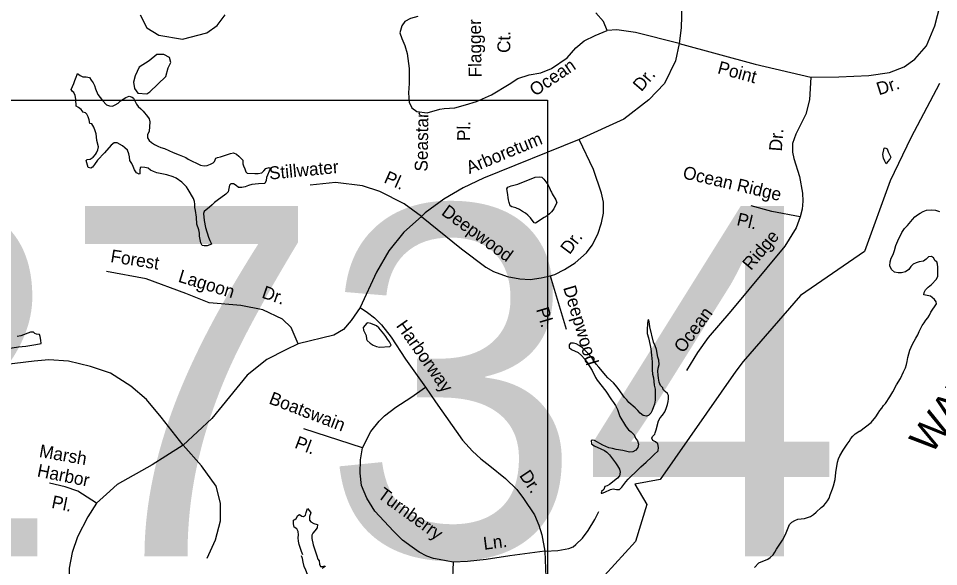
# Model space of a CAD drawing. Extents: x 1945482 to 2853149, y 66427 to 1015778.
# Drawn here: x 2360553 to 2365249, y 179688 to 182487 of the extents above; entities that cross this region are included whole.
import ezdxf

# ---------------------------------------------------------------- set-up
doc = ezdxf.new("R2010")
doc.units = 0
for name, color, linetype in [('Old_Level_10', 7, 'Continuous'), ('Old_Level_21', 7, 'Continuous'), ('Old_Level_3', 7, 'Continuous'), ('Old_Level_35', 7, 'Continuous'), ('Old_Level_48', 7, 'Continuous'), ('Old_Level_49', 7, 'Continuous'), ('Old_Level_60', 7, 'Continuous')]:
    doc.layers.add(name, color=color, linetype=linetype)

msp = doc.modelspace()

# ---------------------------------------------------------------- linework, layer by layer
at = {"layer": 'Old_Level_3'}
msp.add_lwpolyline([(2363253.5, 179150.6), (2356417, 179150.6), (2356417, 182069.2), (2363253.5, 182069.2), (2363253.5, 179150.6)], dxfattribs=at)
at = {"layer": 'Old_Level_35'}
for points in [[(2363925.2, 182358.5), (2364312.3, 182254.1), (2364595.9, 182187.1), (2364739.6, 182188.8), (2364893.1, 182196), (2364997.8, 182210.5), (2365073.7, 182239.4), (2365127.8, 182279.1), (2365187.4, 182347.8), (2365229, 182448.9), (2365268.7, 182602.5), (2365319.2, 182821.1), (2365340.9, 182940.3), (2365373.4, 183072.2), (2365395.1, 183144.4)], [(2363931.5, 182773.7), (2363939.5, 182618.3), (2363934.7, 182439.8), (2363925.2, 182358.5), (2363905.5, 182271), (2363849.3, 182155.1), (2363770.7, 182072.3), (2363642.6, 181973), (2363413.7, 181868.3)], [(2361174.7, 182505), (2361207.7, 182438.8), (2361269.7, 182401.6), (2361389.6, 182380.9), (2361513.6, 182414), (2361567.4, 182451.3), (2361608.7, 182505)], [(2362591.6, 182496.4), (2362553.4, 182486.8), (2362524.7, 182470.9), (2362508.8, 182448.6), (2362499.2, 182413.5), (2362508.8, 182384.8), (2362524.7, 182349.7), (2362537.4, 182308.3), (2362547, 182231.8), (2362547, 182155.3), (2362543.8, 182107.4), (2362547, 182059.6), (2362559.7, 182030.9), (2362585.2, 182011.8), (2362639.4, 182005.4), (2362703.1, 182024.6), (2362725.4, 182027.7), (2362779.6, 182030.9), (2362833.8, 182046.9), (2362891.1, 182062.8), (2362967.6, 182097.9), (2363056.8, 182152.1), (2363101.4, 182180.8), (2363158.8, 182199.9), (2363219.3, 182209.5), (2363273.5, 182231.8), (2363353.2, 182286), (2363397.8, 182337), (2363439.2, 182372), (2363496.6, 182400.7), (2363557.1, 182425.4), (2363538, 182470.9), (2363499.8, 182515.5)], [(2363925.2, 182358.5), (2363702.1, 182415.9), (2363606.5, 182428.6), (2363557.1, 182425.4)], [(2364595.9, 182187.1), (2364589.5, 182072.4), (2364570.4, 181999.1), (2364519.4, 181897), (2364503.5, 181849.2), (2364503.5, 181804.6), (2364509.9, 181772.7), (2364538.6, 181680.3), (2364554.5, 181594.2), (2364556, 181553.5), (2364553.2, 181512.8), (2364542, 181473.5)], [(2363413.7, 181868.3), (2362926.6, 181671.9), (2362822.6, 181622.5), (2362724, 181564.3), (2362629, 181494), (2362610.3, 181475.3)], [(2363265.6, 181172.6), (2363290.4, 181180.4), (2363339.1, 181204.4), (2363394.3, 181239.5), (2363451.1, 181289.7), (2363480.5, 181329.4), (2363509.6, 181385), (2363528, 181443.5), (2363538.1, 181493.7), (2363538.1, 181548.9), (2363528.4, 181594.2), (2363487, 181715.3), (2363413.7, 181868.3)], [(2362610.3, 181475.3), (2362521.7, 181540.5), (2362398, 181604.1), (2362309.4, 181632.5), (2362170.7, 181649.2), (2362041.9, 181635.5)], [(2364542, 181473.5), (2364398.4, 181501.7), (2364292.3, 181529.7)], [(2362610.3, 181475.3), (2362520, 181396.7), (2362443.1, 181301.4), (2362379.6, 181191), (2362297.7, 181012), (2362251.5, 180945.1), (2362211.8, 180898.1), (2362161.8, 180870.2), (2361980.7, 180825.9), (2361917.9, 180795.7), (2361821.3, 180746.5), (2361719.5, 180665.7), (2361540.4, 180444.4), (2361393, 180307.5)], [(2362610.3, 181475.3), (2362814.2, 181311.4), (2362937.9, 181217.7), (2362978.1, 181194.3), (2363046.6, 181169.2), (2363111.8, 181157.5), (2363163.6, 181154.2), (2363220.5, 181162.6), (2363265.6, 181172.6)], [(2364542, 181473.5), (2364522.4, 181418.8), (2364464.4, 181325.2), (2364188.3, 180992.8), (2364073.4, 180858.8), (2364018.7, 180781.6), (2363962.6, 180688.9)], [(2361980.7, 180825.9), (2361944.6, 180909), (2361901.2, 180952.3), (2361800.1, 180999.3), (2361688.2, 181021), (2361525.7, 181035.4), (2361406.5, 181082.4), (2361204.3, 181158.2), (2361002, 181194.4)], [(2363265.6, 181172.6), (2363347.5, 180900)], [(2362297.7, 181012), (2362333.9, 180985.7), (2362369.2, 180957.8), (2362405.5, 180922.5), (2362454.8, 180859.2), (2362527.4, 180746.6), (2362629.7, 180604.2)], [(2361393, 180307.5), (2361281.8, 180451.1), (2361207, 180541.5), (2361126.1, 180610), (2361023.3, 180675.4), (2360920.5, 180709.7), (2360808.4, 180737.7), (2360708.8, 180744), (2360634.1, 180737.7), (2360478.4, 180719.1), (2360297.8, 180694.1), (2360216.8, 180684.8), (2360014.4, 180675.4), (2359821.3, 180675.4), (2359668.8, 180678.6), (2359581.6, 180687.9), (2359510, 180712.8), (2359422.8, 180759.6), (2359348, 180800.1)], [(2362772, 179711.7), (2362699.5, 179724.8), (2362670.6, 179728.9), (2362637.1, 179741), (2362597.1, 179761.5), (2362561.8, 179786.6), (2362512.5, 179823.9), (2362466.9, 179868.5), (2362371.1, 179970.9), (2362330.2, 180037.9), (2362304.1, 180101.7), (2362296.7, 180164.9), (2362298.5, 180233.8), (2362309.3, 180294.8), (2362351.6, 180378), (2362393.4, 180431.1), (2362421.2, 180457.4), (2362479, 180501.8), (2362554.9, 180551.3), (2362629.7, 180604.2)], [(2362629.7, 180604.2), (2362681.8, 180528.8), (2362819.5, 180333.8), (2362869.7, 180277.1), (2362912.5, 180238.9), (2362959, 180202.6), (2363039, 180137.5), (2363096.5, 180081.6), (2363131.1, 180035.1), (2363185.9, 179952.3), (2363208.3, 179900.2), (2363223.2, 179850.9), (2363239.9, 179766.2)], [(2362309.3, 180294.8), (2362009.6, 180392.3)], [(2361393, 180307.5), (2361305.2, 180251.3), (2361236, 180208.6), (2361057.3, 180106.7), (2361002.2, 180058.2), (2360951.3, 180011.5)], [(2361515.3, 179731.5), (2361558.9, 179825), (2361583.8, 179921.5), (2361583.8, 180011.9), (2361562, 180099.1), (2361487.3, 180201.9), (2361393, 180307.5)], [(2360951.3, 180011.5), (2360856.1, 180073.3), (2360791.8, 180095), (2360711.7, 180113.4)], [(2360951.3, 180011.5), (2360907.9, 179942.2), (2360854.4, 179839.4), (2360826.9, 179760.5), (2360812.7, 179680.7), (2360809.4, 179587.2), (2360819.4, 179491.2), (2360840.3, 179364.6), (2360877.2, 179199.5)], [(2363239.9, 179766.2), (2363305, 179769.9), (2363361.7, 179780.1), (2363383.1, 179788.5), (2363398, 179801.5), (2363430.6, 179833.2), (2363460.3, 179872.3), (2363494.8, 179929), (2363514.3, 179969)], [(2363239.9, 179766.2), (2363061.3, 179742.9), (2362939.4, 179725.2), (2362844.6, 179714.5), (2362772, 179711.7)], [(2363239.9, 179766.2), (2363244.6, 179633.6), (2363230.2, 179518), (2363194, 179344.6), (2363143.5, 179192.9), (2363082.1, 179041.1)], [(2362772, 179711.7), (2362765.5, 179591.7), (2362758.1, 179549.8), (2362745, 179511.7), (2362724.6, 179471.6), (2362687.7, 179413.2)]]:
    msp.add_lwpolyline(points, dxfattribs=at)
at = {"layer": 'Old_Level_48'}
msp.add_lwpolyline([(2365252.5, 182155), (2365107.7, 181877.1), (2365001.4, 181658.3), (2364871.3, 181297.6), (2364543.3, 181072.9), (2364250.8, 180735.9), (2364214.2, 180686), (2363828.2, 180132.7), (2363698.2, 180109.1), (2363760.2, 180005.6), (2363701.1, 179816.4), (2363438.1, 179526.7)], dxfattribs=at)
at = {"layer": 'Old_Level_49'}
msp.add_lwpolyline([(2365252.5, 182155), (2365107.7, 181877.1), (2365001.4, 181658.3), (2364871.3, 181297.6), (2364543.3, 181072.9), (2364250.8, 180735.9), (2364214.2, 180686), (2363828.2, 180132.7), (2363698.2, 180109.1), (2363760.2, 180005.6), (2363701.1, 179816.4), (2363438.1, 179526.7)], dxfattribs=at)
at = {"layer": 'Old_Level_60'}
for points in [[(2361259.1, 182302.3), (2361219.7, 182270.1), (2361169.6, 182237.8), (2361148.1, 182194.8), (2361141, 182162.6), (2361144.6, 182130.3), (2361162.5, 182105.2), (2361209, 182101.7), (2361223.3, 182112.4)], [(2361223.3, 182112.4), (2361305.6, 182191.2), (2361316.4, 182234.2), (2361330.7, 182262.9), (2361323.5, 182288), (2361294.9, 182302.3), (2361259.1, 182302.3)], [(2360873.5, 182022.2), (2360860, 182032), (2360847, 182040), (2360845.8, 182074.4), (2360842.8, 182093.2), (2360836.3, 182108.7), (2360829, 182114.6), (2360822.8, 182124.8), (2360835.5, 182154.9), (2360840.8, 182171.1), (2360847.5, 182186.6), (2360852, 182200.9), (2360855, 182205.2), (2360868, 182196), (2360882, 182188.2), (2360899, 182188.3), (2360915.3, 182185), (2360924.8, 182172.3), (2360933.8, 182158.5), (2360940.5, 182144.1), (2360946.3, 182127.4), (2360958.8, 182098.5), (2360970.8, 182083.6), (2360981.5, 182067.9), (2361002.8, 182046.1), (2361018, 182040.2), (2361033, 182039.8), (2361047.3, 182046.1), (2361062.3, 182054.7), (2361074.3, 182065.7), (2361100.8, 182084.3), (2361117.8, 182089.5), (2361133.5, 182085.2), (2361141, 182079.6), (2361155.8, 182049.6), (2361164, 182037.1), (2361177.8, 182026.2), (2361189.8, 182014.5), (2361211.3, 181986.6), (2361219.5, 181973.8), (2361222.8, 181959.2), (2361220.3, 181909.1), (2361211.8, 181894.1), (2361211.8, 181877.1), (2361220, 181863.5), (2361231.5, 181853.4), (2361247.8, 181843.5), (2361264.5, 181834.8), (2361280, 181828.2), (2361298, 181822.5), (2361341.8, 181802.9), (2361373.5, 181791), (2361406.8, 181776.4), (2361419.8, 181768.4), (2361482.8, 181737.7), (2361500, 181735.3), (2361516.8, 181736.3), (2361533.8, 181743), (2361547.3, 181750.2), (2361553.5, 181757.3), (2361559.5, 181773.1), (2361568, 181777.8), (2361584.3, 181781.3), (2361635.5, 181797.2), (2361650.3, 181800.9), (2361665.3, 181793.9), (2361678.3, 181783.9), (2361698, 181763.3), (2361698.3, 181745.6), (2361701.3, 181734), (2361707.8, 181719.7), (2361712.8, 181703.9), (2361720.8, 181696.5), (2361758.8, 181695.6), (2361777, 181696.2), (2361794.8, 181699.3), (2361805.8, 181709.3), (2361816.3, 181721.3), (2361831.8, 181726.7), (2361836.8, 181720.1), (2361818.8, 181675), (2361816.8, 181659.5), (2361810.8, 181644.3), (2361778, 181643.4), (2361743.3, 181639.2), (2361726.8, 181634.4), (2361709.5, 181627.2), (2361693.3, 181623.8), (2361675.5, 181624.1), (2361664.3, 181634.9), (2361650.8, 181642), (2361637.5, 181642.5), (2361629.8, 181635.8), (2361627.3, 181619.2), (2361623.5, 181602.6), (2361612, 181590), (2361566.8, 181558.4), (2361553.8, 181547.9), (2361542, 181535.9), (2361527.3, 181522.8)], [(2361527.3, 181522.8), (2361500, 181501.6), (2361497, 181490.8), (2361500.3, 181455.7), (2361507.3, 181419.2), (2361522.5, 181370.4), (2361529, 181353.2), (2361537, 181339.2), (2361538.3, 181335), (2361516, 181325.8), (2361500.8, 181325.9), (2361490.3, 181327.9), (2361484.5, 181341.9), (2361477.8, 181375.9), (2361476.5, 181391), (2361473.3, 181407.4), (2361464, 181436.2), (2361461.3, 181473), (2361457.3, 181506), (2361453.5, 181521.6), (2361453.3, 181538.4), (2361451.8, 181552.5), (2361446.3, 181567.9), (2361420, 181613.1), (2361410.3, 181627.8), (2361386.3, 181651.3), (2361358.3, 181672.4), (2361342.3, 181679), (2361310, 181688.8), (2361260, 181699.1), (2361242.8, 181705.3), (2361227.3, 181712.8), (2361215.3, 181722.1), (2361198, 181726.7), (2361182.8, 181728.4), (2361174, 181726.9), (2361172.3, 181710.2), (2361171.8, 181694), (2361169, 181692.4), (2361155.8, 181699.5), (2361145.3, 181713.7), (2361139.3, 181731.5), (2361131, 181746.9), (2361121.5, 181761.6), (2361119.5, 181780.1), (2361115.8, 181795.7), (2361109, 181814.6), (2361096.8, 181826.5), (2361084, 181835.9), (2361056.3, 181851.9), (2361040.8, 181852.8), (2361025.8, 181840.5), (2360992.8, 181800.5), (2360956.3, 181762.9), (2360941.8, 181740.9), (2360931.8, 181728), (2360923.3, 181723.3), (2360908.8, 181725.3), (2360899.5, 181761.2), (2360903.3, 181767.2), (2360919.3, 181768.4), (2360934.5, 181778.7), (2360946, 181791.8), (2360952, 181801.4), (2360958.3, 181816), (2360961.8, 181830.8), (2360953, 181863.4), (2360951.8, 181882.8), (2360949.3, 181898.2), (2360944.3, 181913.8), (2360937, 181932.3), (2360928, 181949.3), (2360917.3, 181951.4), (2360914.5, 181969), (2360909.5, 181984.7), (2360901.3, 181998.3), (2360894.5, 182005.6), (2360882.8, 182008.2), (2360873.5, 182022.2)], [(2364980.6, 181744.7), (2364973.8, 181757.8), (2364967.8, 181773.9), (2364964.6, 181793.2), (2364971.3, 181824.9), (2364975.8, 181826.7), (2364985.6, 181820.9), (2364991.1, 181805.9), (2365004.8, 181778.7), (2364999.8, 181768.1), (2364988.1, 181755.1), (2364980.6, 181744.7)], [(2363191.4, 181442.2), (2363184.9, 181442.9), (2363166.4, 181468.6), (2363153.1, 181482.9), (2363140.1, 181492.7), (2363124.9, 181501.1), (2363110.1, 181512.1), (2363091.6, 181519.7), (2363071.4, 181525), (2363062.9, 181530.7), (2363057.1, 181547), (2363053.4, 181561.5), (2363047.9, 181598.6), (2363046.1, 181616.4), (2363050.1, 181625.7), (2363066.6, 181631.7), (2363101.1, 181641.7), (2363190.6, 181676.7), (2363210.6, 181678), (2363223.1, 181676.7), (2363234.6, 181666.7), (2363254.1, 181639.9), (2363262.6, 181622.4), (2363269.6, 181604.7), (2363273.1, 181599.6), (2363277.1, 181591.4), (2363295.6, 181560.9), (2363301.1, 181546.4), (2363292.4, 181531.1), (2363285.4, 181515.7), (2363273.6, 181499.7), (2363263.4, 181488.7), (2363251.4, 181479.2), (2363236.6, 181470.7), (2363191.4, 181442.2)], [(2365239.7, 181243.8), (2365230.5, 181250), (2365222, 181265), (2365212, 181271.2), (2365197.5, 181270), (2365185.5, 181258.8), (2365171, 181248.6), (2365149.5, 181244.3), (2365134, 181240), (2365119, 181232.3), (2365107.7, 181220.8), (2365096, 181205.9), (2365079.7, 181193.1), (2365060, 181188.4), (2365042.7, 181188.6), (2365023.5, 181191.9), (2365009, 181205.1), (2365000.2, 181223.6), (2365001.2, 181245), (2365005.7, 181262.9), (2365016, 181282.3), (2365024, 181302), (2365031, 181327), (2365041, 181351.3), (2365061, 181393.7), (2365074, 181414.4), (2365089.5, 181429.8), (2365115.2, 181461.2), (2365127, 181473.6), (2365141, 181484.2), (2365154.5, 181493.2), (2365170, 181502.2), (2365187.5, 181508.1), (2365210, 181509.6), (2365233, 181508.5), (2365254, 181501.6)], [(2364724.2, 180169.1), (2364733.2, 180221.3), (2364737, 180237.8), (2364745.2, 180254.3), (2364761.7, 180282.9), (2364782, 180313.6), (2364792, 180326.4), (2364800.2, 180341.6), (2364811.2, 180354.5), (2364822.5, 180366), (2364835.7, 180373.9), (2364842.7, 180379.2), (2364847.2, 180379.7), (2364904, 180424.8), (2364928.5, 180453.3), (2364939.5, 180472.4), (2364948.5, 180485.5), (2364958.7, 180497.7), (2364967.5, 180510.1), (2364977, 180521.8), (2365000, 180555.6), (2365015.7, 180580.5), (2365034.5, 180615.5), (2365054.2, 180648.1), (2365068.7, 180682.8), (2365079, 180703.2), (2365084.2, 180719.9), (2365088, 180735.6), (2365091.5, 180756.1), (2365102, 180793.8), (2365115.5, 180823.4), (2365132.5, 180854.5), (2365143, 180871.5), (2365149.7, 180889.3), (2365164.2, 180918.8), (2365175.2, 180932.4), (2365184, 180946.5), (2365193.5, 180958.4), (2365202.5, 180971.4), (2365208.7, 180986.9), (2365237.2, 181030.4), (2365236.5, 181040.3), (2365227.2, 181051.4), (2365216, 181062.4), (2365206.7, 181068.8), (2365173.7, 181075.6), (2365174.2, 181088.5), (2365181.7, 181101.9), (2365196, 181115.5), (2365211.7, 181128.9), (2365237.5, 181155.1), (2365244.2, 181171.7), (2365244.7, 181186.9), (2365244.2, 181218), (2365242.5, 181233.1), (2365239.7, 181243.8)], [(2362395.4, 180808.1), (2362448.6, 180811.6), (2362454.6, 180819.1), (2362446.4, 180835.4), (2362436.4, 180849.2), (2362428.1, 180862.8), (2362418.1, 180877), (2362392.4, 180907.2), (2362379.6, 180917), (2362351.4, 180929.9), (2362335.6, 180932.4), (2362331.4, 180931.8), (2362312.4, 180908.4), (2362313.9, 180895.2), (2362323.1, 180878.3), (2362327.9, 180867.7), (2362329.6, 180849.6), (2362333.1, 180841.9), (2362348.4, 180829.5), (2362363.4, 180819.7), (2362380.1, 180811.5), (2362395.4, 180808.1)], [(2363694.9, 180360.5), (2363702.6, 180344.8), (2363711.6, 180331), (2363716.9, 180313.9), (2363714.4, 180297.1), (2363702.9, 180283), (2363688.1, 180273.6), (2363671.9, 180272.5), (2363637.6, 180281), (2363603.1, 180286.9), (2363584.6, 180290.7), (2363566.4, 180295.5), (2363535.6, 180307.7), (2363492.6, 180331.7), (2363481.1, 180334.6), (2363476.4, 180332.3), (2363477.9, 180314.8), (2363490.4, 180304.8), (2363525.4, 180289.8), (2363543.6, 180280.7), (2363556.1, 180272.5), (2363569.1, 180258.1), (2363600.4, 180218.3), (2363610.6, 180203), (2363619.4, 180186.4), (2363623.1, 180171), (2363620.1, 180152.3), (2363609.6, 180140.4), (2363568.6, 180108.2), (2363557.1, 180101.3), (2363544.6, 180096.7), (2363541.1, 180081.1), (2363528.4, 180071.7), (2363525.9, 180063.4), (2363531.1, 180062.4), (2363544.6, 180069.1), (2363573.9, 180081.2), (2363587.4, 180084.5), (2363605.1, 180082.4), (2363620.1, 180082.7), (2363631.4, 180093.9), (2363651.9, 180121.1), (2363664.4, 180135.5), (2363715.6, 180184.4), (2363728.4, 180198), (2363756.6, 180221.9), (2363784.1, 180246.5), (2363796.1, 180259.5), (2363817.1, 180279.5), (2363818.6, 180295.9), (2363815.4, 180314.4), (2363804.4, 180325.8), (2363790.6, 180332.9), (2363785.9, 180343.4), (2363788.6, 180352.3), (2363799.9, 180363.6), (2363802.9, 180370.5), (2363807.6, 180386.2), (2363819.4, 180433), (2363827.9, 180447.2), (2363840.1, 180461.1), (2363851.4, 180478), (2363858.6, 180496), (2363865.1, 180515.3), (2363868.1, 180530.4), (2363869.9, 180545.3), (2363870.1, 180561.1), (2363864.6, 180572.8), (2363852.9, 180582.6), (2363843.4, 180593), (2363841.9, 180600.4), (2363829.1, 180612.7), (2363822.4, 180629.5), (2363818.6, 180650), (2363817.1, 180666.2), (2363816.6, 180685.5), (2363817.9, 180702.1), (2363823.4, 180721), (2363820.6, 180741.5), (2363815.6, 180756.9), (2363808.6, 180797.1), (2363801.6, 180816.1), (2363793.1, 180833.5), (2363775.4, 180912.5), (2363774.1, 180928.3), (2363769.4, 180945.8), (2363766.6, 180950.7), (2363762.4, 180932), (2363761.1, 180894.8), (2363762.1, 180877.9), (2363768.1, 180856.5), (2363776.1, 180817.8), (2363779.4, 180801), (2363783.9, 180768.6), (2363786.9, 180734.5), (2363786.1, 180692.4), (2363789.1, 180670.5), (2363792.9, 180651.4), (2363797.6, 180614.9)], [(2360488.1, 180800.8), (2360553.1, 180810.1), (2360591.4, 180814.1), (2360641.4, 180822.3), (2360668.6, 180827.7), (2360667.1, 180845.1), (2360664.4, 180863.1), (2360660.9, 180872.9), (2360644.9, 180875.2), (2360636.4, 180878.1), (2360629.6, 180885.9), (2360614.1, 180885.1), (2360565.9, 180866.8), (2360546.6, 180862.4)], [(2363797.6, 180614.9), (2363801.4, 180594.4), (2363802.6, 180576.1), (2363801.6, 180537.7), (2363798.6, 180518), (2363794.1, 180503.6), (2363786.6, 180485.8), (2363779.4, 180472), (2363767.6, 180460.3), (2363757.6, 180456.5), (2363740.6, 180459.3), (2363725.1, 180471.3), (2363713.1, 180485.8), (2363700.1, 180498.1), (2363667.9, 180525.5), (2363658.4, 180540), (2363646.4, 180551.2), (2363613.1, 180598), (2363600.6, 180613.8), (2363589.9, 180626.2), (2363561.4, 180652.5), (2363549.1, 180665.8), (2363524.6, 180694.2), (2363515.1, 180706.9), (2363501.1, 180721.5), (2363488.9, 180738.6), (2363478.6, 180755.8), (2363443.6, 180794.2), (2363430.6, 180804.8), (2363413.9, 180817.1), (2363398.6, 180825.1), (2363385.6, 180829.2), (2363370.1, 180829.4), (2363363.9, 180820), (2363362.6, 180806.4), (2363374.6, 180797.6), (2363408.9, 180781), (2363426.6, 180765.9), (2363442.1, 180749.8), (2363453.9, 180732.2), (2363479.9, 180689.5), (2363497.1, 180654.2), (2363505.9, 180640.1), (2363549.9, 180584.2), (2363579.1, 180540.5), (2363590.1, 180526.8), (2363600.1, 180510.5), (2363610.1, 180489.9), (2363621.9, 180455.1), (2363650.9, 180407.3), (2363660.1, 180394.5), (2363666.6, 180387.3), (2363679.9, 180377), (2363694.9, 180360.5)], [(2364309.2, 179684), (2364331.2, 179707.7), (2364376.7, 179726.6), (2364389.5, 179734.8), (2364405, 179748.1), (2364413, 179761.2), (2364421, 179776.5), (2364452.7, 179822.4), (2364467.7, 179852.8), (2364487.7, 179902.5), (2364500.2, 179914.9), (2364515.2, 179924), (2364531, 179930.3), (2364563.7, 179934), (2364580, 179938.5), (2364594.5, 179943.8), (2364609.5, 179954.1), (2364623.7, 179965.7), (2364650, 179989.4), (2364663.5, 180000), (2364671.2, 180011.2), (2364682, 180024), (2364690.5, 180037.2), (2364695.7, 180054.1), (2364707.2, 180085.3), (2364712, 180100.9), (2364720, 180133.4), (2364724.2, 180169.1)], [(2362004.3, 179747.5), (2361997.3, 179765.9), (2361985.8, 179801.3), (2361982.6, 179817.8), (2361981.1, 179834.8), (2361981.6, 179850.5), (2361980.6, 179868.1), (2361973.3, 179881.8), (2361960.1, 179890.3), (2361956.3, 179907), (2361957.3, 179925.7), (2361962.8, 179928.4), (2361969.8, 179933.3), (2361979.1, 179949.5), (2361987.1, 179954.8), (2361999.8, 179946.4), (2362007.6, 179944.7), (2362017.1, 179951.2), (2362022.1, 179963.8), (2362025.8, 179979.2), (2362028.6, 179985.2), (2362038.1, 179973.5), (2362044.3, 179962.3), (2362038.6, 179944.2), (2362038.1, 179925.6), (2362045.3, 179916.1), (2362060.8, 179909.1), (2362077.8, 179903.5), (2362079.3, 179903.7), (2362077.1, 179886.4), (2362066.1, 179871.3), (2362055.1, 179858.2), (2362049.6, 179847.9), (2362050.1, 179832.4), (2362056.8, 179798.7), (2362075.1, 179743.8), (2362080.1, 179725.8), (2362088.1, 179717), (2362089.1, 179699.8), (2362094.1, 179689.4), (2362102.6, 179688.7), (2362116.1, 179692.2), (2362117.6, 179689), (2362103.1, 179679.1)], [(2362141.3, 179351.7), (2362130.8, 179387.1), (2362104.6, 179455.6), (2362087.8, 179494.6), (2362078.8, 179511.7), (2362070.8, 179530.7), (2362060.6, 179548.6), (2362055.6, 179566), (2362042.6, 179602), (2362037.6, 179621.2), (2362020.1, 179670.5), (2362011.8, 179689.5), (2362006.1, 179710.8), (2362002.1, 179729.2), (2361997.3, 179744)]]:
    msp.add_lwpolyline(points, dxfattribs=at)

# ---------------------------------------------------------------- texts
at = {"layer": 'Old_Level_10'}
for s, height, rotation, p in [('Flagger', 65.62, 90.7151, (2362916.5, 182186.3)), ('Ct.', 65.62, 89.2726, (2363062.5, 182310.7)), ('Ocean', 65.62, 34.054, (2363189.2, 182087.1)), ('Point', 65.62, 344.9401, (2364116.5, 182207.7)), ('Dr.', 65.62, 49.525, (2363731.9, 182110)), ('Dr.', 65.62, 17.5641, (2364943.9, 182094.2)), ('Seastar', 65.62, 89.1344, (2362640.9, 181705.2)), ('Pl.', 65.62, 89.1344, (2362857.2, 181860.6)), ('Dr.', 65.62, 85.4594, (2364448.2, 181806.9)), ('Arboretum', 65.62, 22.4006, (2362854.2, 181692.2)), ('Stillwater', 65.62, 5.5118, (2361834.8, 181664.2)), ('Ocean Ridge', 65.617, 346.8147, (2363939.1, 181671.6)), ('Pl.', 65.62, 335.909, (2362413.7, 181651.5)), ('Deepwood', 65.62, 323.8534, (2362706.8, 181488)), ('Pl.', 65.62, 346.8147, (2364214.6, 181432.6)), ('Ridge', 65.62, 49.7906, (2364291.1, 181196.9)), ('Dr.', 65.62, 53.1294, (2363365.5, 181278.1)), ('Forest', 65.62, 350.9094, (2361019.8, 181243.7)), ('Lagoon', 65.62, 342.9898, (2361364.2, 181143.5)), ('Dr.', 65.62, 341.0648, (2361790.4, 181062.3)), ('Deepwood', 65.62, 286.6138, (2363332.1, 181112.7)), ('Pl.', 65.62, 286.6138, (2363194, 181001.9)), ('Ocean', 65.62, 53.4637, (2363945.2, 180774.5)), ('Harborway', 65.62, 305.0279, (2362477.6, 180917.9)), ('Boatswain', 65.62, 338.9995, (2361826.8, 180522.2)), ('Pl.', 65.62, 338.9995, (2361958.1, 180296.1)), ('Marsh', 65.62, 350.0544, (2360655.5, 180248.3)), ('Harbor', 65.62, 348.5501, (2360645, 180149)), ('Dr.', 65.62, 304.092, (2363106.6, 180153.1)), ('Turnberry', 65.62, 323.9107, (2362381, 180044)), ('Pl.', 65.62, 348.5501, (2360718.3, 179988.5)), ('Ln.', 65.62, 7.2683, (2362929.1, 179773.7))]:
    msp.add_text(s, height=height, rotation=rotation, dxfattribs=at).set_placement(p)
at = {"layer": 'Old_Level_21'}
msp.add_text('WATERWAY', height=147.64, rotation=53.9809, dxfattribs=at).set_placement((2365210.5, 180255.6))
at = {"layer": 'Old_Level_3'}
msp.add_text('U-2734', height=1788.88, dxfattribs=at).set_placement((2356915.3, 179740.6))

doc.saveas('drawing.dxf')
